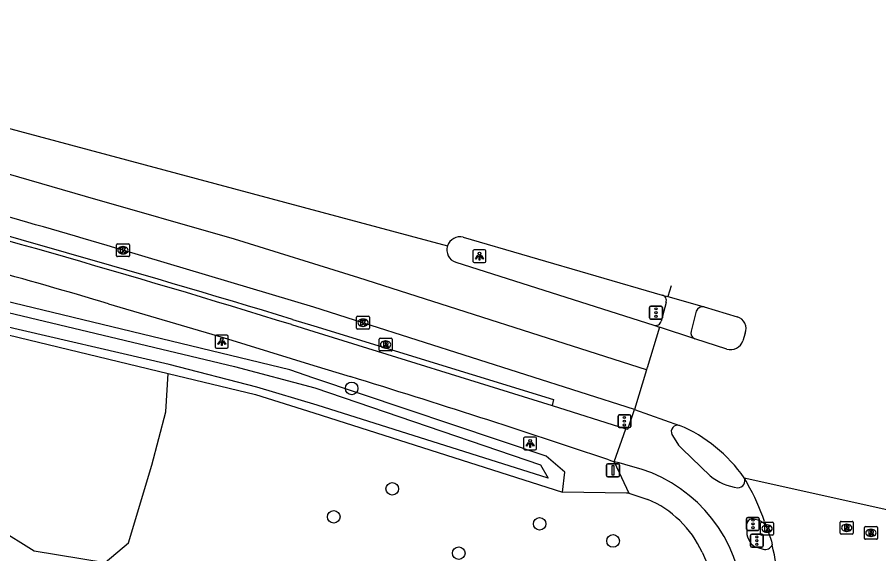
# Model space of a CAD drawing. Extents: x 162812 to 163818, y 381639 to 382470.
# Drawn here: x 163477 to 163543.8, y 382334.7 to 382376.3 of the extents above; entities that cross this region are included whole.
import ezdxf

# ---------------------------------------------------------------- set-up
doc = ezdxf.new("R2010")
doc.units = 0
for name, color, linetype in [('IMGEO_Berm_groen', 7, 'Continuous'), ('IMGEO_Boom', 7, 'Continuous'), ('IMGEO_Fietspad_gesloten', 7, 'Continuous'), ('IMGEO_Fietspad_open', 7, 'Continuous'), ('IMGEO_Greppel_droge_sloot', 7, 'Continuous'), ('IMGEO_Groenvoorziening', 7, 'Continuous'), ('IMGEO_Kolk', 7, 'Continuous'), ('IMGEO_Lichtpunt', 7, 'Continuous'), ('IMGEO_Loofbos', 7, 'Continuous'), ('IMGEO_Muur', 7, 'Continuous'), ('IMGEO_Rijbaan_lokaal_gesloten', 7, 'Continuous'), ('IMGEO_Rijbaan_regionaal_gesloten', 7, 'Continuous'), ('IMGEO_Rioolput', 7, 'Continuous'), ('IMGEO_Verkeersbordpaal', 7, 'Continuous'), ('IMGEO_Verkeersregelinstallatiepaal', 7, 'Continuous'), ('IMGEO_Voetpad_open', 7, 'Continuous')]:
    doc.layers.add(name, color=color, linetype=linetype)

msp = doc.modelspace()

# ---------------------------------------------------------------- linework, layer by layer
at = {"layer": 'IMGEO_Berm_groen'}
for points in [[(163519.277, 382339.474), (163519.46, 382341.03), (163518.019, 382342.287), (163500, 382348.33), (163498.135, 382348.956), (163406.267, 382371.169), (163323.769, 382391.55)], [(163524.407, 382339.414), (163524.24, 382339.416), (163519.277, 382339.474)]]:
    msp.add_lwpolyline(points, dxfattribs=at)
at = {"layer": 'IMGEO_Boom'}
for centre in [(163502.935, 382347.53), (163506.078, 382339.742), (163501.542, 382337.573), (163517.501, 382337.029), (163523.19, 382335.706), (163511.233, 382334.757)]:
    msp.add_circle(centre, 0.489, dxfattribs=at)
at = {"layer": 'IMGEO_Fietspad_gesloten'}
for points in [[(163484.095, 382354.094), (163492.963, 382351.467), (163500, 382349.307), (163502.827, 382348.439)], [(163518.461, 382346.213), (163524.193, 382344.389)], [(163523.283, 382341.836), (163524.193, 382344.389)], [(163522.858, 382341.985), (163523.283, 382341.836)]]:
    msp.add_lwpolyline(points, dxfattribs=at)
for centre, radius, start, end in [((163308.6, 381759.218), 620.222, 73.563328, 75.425276), ((163281.944, 381628.584), 752.981, 71.340323, 72.941735)]:
    msp.add_arc(centre, radius, start, end, dxfattribs=at)
at = {"layer": 'IMGEO_Fietspad_open'}
for points in [[(163527.294, 382354.182), (163526.927, 382352.749)], [(163529.643, 382353.51), (163529.243, 382351.974)], [(163524.193, 382344.389), (163524.327, 382344.378), (163524.844, 382345.893)], [(163527.756, 382343.951), (163528.047, 382343.46), (163528.253, 382343.136), (163528.539, 382342.841), (163530.716, 382340.749)], [(163524.533, 382341.503), (163523.657, 382341.749), (163523.283, 382341.836)], [(163534.432, 382337.31), (163533.979, 382337.411)], [(163533.52, 382336.915), (163533.553, 382336.404)], [(163534.397, 382335.184), (163534.814, 382335.071)]]:
    msp.add_lwpolyline(points, dxfattribs=at)
for centre, radius, start, end in [((163526.879, 382354.339), 0.444, 339.22397, 73.90613), ((163530.131, 382353.352), 0.513, 77.33106, 162.09708), ((163526.481, 382352.868), 0.461, 252.15501, 345.03855), ((163529.713, 382351.83), 0.492, 162.97631, 249.3924), ((163528.201, 382344.181), 0.502, 73.7313, 207.35764), ((163521.843, 382330.372), 11.452, 8.18932, 76.41506), ((163533.418, 382344.104), 4.308, 231.15237, 262.61151), ((163532.883, 382340.36), 0.528, 267.89122, 26.30453), ((163534.013, 382336.919), 0.493, 93.92529, 180.51216), ((163534.072, 382336.131), 1.233, 37.36245, 73.02648), ((163534.747, 382336.381), 1.194, 178.9096, 216.98329), ((163534.567, 382336.018), 0.852, 204.67191, 258.49599), ((163534.98, 382335.62), 0.574, 253.20088, 337.19343)]:
    msp.add_arc(centre, radius, start, end, dxfattribs=at)
at = {"layer": 'IMGEO_Greppel_droge_sloot'}
msp.add_lwpolyline([(163323.538, 382390.567), (163406.027, 382370.188), (163493.846, 382349.23), (163500.087, 382347.573), (163517.573, 382341.606), (163518.153, 382340.559), (163500.268, 382346.215), (163495.596, 382347.612), (163488.781, 382349.369), (163475.608, 382352.434), (163323.256, 382389.429)], dxfattribs=at)
at = {"layer": 'IMGEO_Groenvoorziening'}
msp.add_lwpolyline([(163475.535, 382351.851), (163488.702, 382348.691)], dxfattribs=at)
at = {"layer": 'IMGEO_Kolk'}
for p, q in [((163484.707, 382357.814), (163484.707, 382358.666)), ((163484.782, 382358.74), (163485.634, 382358.74)), ((163485.195, 382358.52), (163485.22, 382358.52)), ((163485.708, 382358.666), (163485.708, 382357.814)), ((163485.634, 382357.74), (163484.782, 382357.74)), ((163485.218, 382357.96), (163485.193, 382357.96)), ((163503.312, 382352.191), (163503.312, 382353.043)), ((163503.387, 382353.117), (163504.239, 382353.117)), ((163504.313, 382353.043), (163504.313, 382352.191)), ((163503.823, 382352.337), (163503.798, 382352.337)), ((163503.8, 382352.897), (163503.825, 382352.897)), ((163504.239, 382352.117), (163503.387, 382352.117)), ((163534.626, 382336.235), (163534.626, 382337.087)), ((163534.701, 382337.161), (163535.553, 382337.161)), ((163535.114, 382336.941), (163535.139, 382336.941)), ((163535.627, 382337.087), (163535.627, 382336.235)), ((163535.137, 382336.381), (163535.112, 382336.381)), ((163535.553, 382336.161), (163534.701, 382336.161))]:
    msp.add_line(p, q, dxfattribs=at)
for points in [[(163484.707, 382357.814), (163484.707, 382358.666)], [(163484.782, 382358.74), (163485.634, 382358.74)], [(163485.028, 382358.44), (163485.151, 382358.44), (163485.151, 382358.289), (163485.281, 382358.44), (163485.445, 382358.44), (163485.299, 382358.289), (163485.452, 382358.04), (163485.3, 382358.04), (163485.215, 382358.204), (163485.151, 382358.137), (163485.151, 382358.04), (163485.028, 382358.04), (163485.028, 382358.44)], [(163485.708, 382358.666), (163485.708, 382357.814)], [(163485.634, 382357.74), (163484.782, 382357.74)], [(163503.312, 382352.191), (163503.312, 382353.043)], [(163503.387, 382353.117), (163504.239, 382353.117)], [(163504.313, 382353.043), (163504.313, 382352.191)], [(163503.633, 382352.817), (163503.756, 382352.817), (163503.756, 382352.666), (163503.886, 382352.817), (163504.05, 382352.817), (163503.904, 382352.666), (163504.057, 382352.417), (163503.905, 382352.417), (163503.82, 382352.581), (163503.756, 382352.514), (163503.756, 382352.417), (163503.633, 382352.417), (163503.633, 382352.817)], [(163504.239, 382352.117), (163503.387, 382352.117)], [(163534.626, 382336.235), (163534.626, 382337.087)], [(163534.701, 382337.161), (163535.553, 382337.161)], [(163535.627, 382337.087), (163535.627, 382336.235)], [(163534.947, 382336.861), (163535.07, 382336.861), (163535.07, 382336.71), (163535.2, 382336.861), (163535.364, 382336.861), (163535.218, 382336.71), (163535.371, 382336.461), (163535.219, 382336.461), (163535.134, 382336.625), (163535.07, 382336.558), (163535.07, 382336.461), (163534.947, 382336.461), (163534.947, 382336.861)], [(163535.553, 382336.161), (163534.701, 382336.161)]]:
    msp.add_lwpolyline(points, dxfattribs=at)
for centre, start, end in [((163484.784, 382358.664), 91.55205, 178.44795), ((163484.784, 382358.664), 91.55205, 178.44795), ((163485.632, 382358.664), 1.55205, 88.44795), ((163485.632, 382358.664), 1.55205, 88.44795), ((163484.784, 382357.816), 181.55205, 268.44795), ((163484.784, 382357.816), 181.55205, 268.44795), ((163485.632, 382357.816), 271.55205, 358.44795), ((163485.632, 382357.816), 271.55205, 358.44795), ((163503.389, 382353.041), 91.55205, 178.44795), ((163503.389, 382353.041), 91.55205, 178.44795), ((163504.237, 382353.041), 1.55205, 88.44795), ((163504.237, 382353.041), 1.55205, 88.44795), ((163503.389, 382352.193), 181.55205, 268.44795), ((163503.389, 382352.193), 181.55205, 268.44795), ((163504.237, 382352.193), 271.55205, 358.44795), ((163504.237, 382352.193), 271.55205, 358.44795), ((163534.703, 382337.085), 91.55205, 178.44795), ((163534.703, 382337.085), 91.55205, 178.44795), ((163535.551, 382337.085), 1.55205, 88.44795), ((163535.551, 382337.085), 1.55205, 88.44795), ((163534.703, 382336.237), 181.55205, 268.44795), ((163534.703, 382336.237), 181.55205, 268.44795), ((163535.551, 382336.237), 271.55205, 358.44795), ((163535.551, 382336.237), 271.55205, 358.44795)]:
    msp.add_arc(centre, 0.0765, start, end, dxfattribs=at)
for centre, major_axis, ratio, start_param, end_param in [((163485.194, 382358.24), (-0.387, 0.002), 0.722429, 4.712389, 7.853982), ((163485.219, 382358.24), (-0.39, 0.002), 0.717154, 1.570796, 4.712389), ((163503.799, 382352.617), (-0.387, 0.002), 0.722429, 4.712389, 7.853982), ((163503.824, 382352.617), (-0.39, 0.002), 0.717154, 1.570796, 4.712389), ((163535.113, 382336.661), (-0.387, 0.002), 0.722429, 4.712389, 7.853982), ((163535.138, 382336.661), (-0.39, 0.002), 0.717154, 1.570796, 4.712389)]:
    msp.add_ellipse(centre, major_axis=major_axis, ratio=ratio, start_param=start_param, end_param=end_param, dxfattribs=at)
at = {"layer": 'IMGEO_Lichtpunt'}
for p, q in [((163512.336, 382358.182), (163512.336, 382357.375)), ((163512.336, 382358.182), (163512.336, 382357.375)), ((163513.238, 382358.277), (163512.43, 382358.277)), ((163513.238, 382358.277), (163512.43, 382358.277)), ((163513.332, 382357.375), (163513.332, 382358.182)), ((163513.332, 382357.375), (163513.332, 382358.182)), ((163512.43, 382357.281), (163513.238, 382357.281)), ((163512.43, 382357.281), (163513.238, 382357.281)), ((163493.267, 382351.645), (163492.459, 382351.645)), ((163493.267, 382351.645), (163492.459, 382351.645)), ((163492.365, 382351.55), (163492.365, 382350.743)), ((163492.365, 382351.55), (163492.365, 382350.743)), ((163493.361, 382350.743), (163493.361, 382351.55)), ((163493.361, 382350.743), (163493.361, 382351.55)), ((163492.459, 382350.649), (163493.267, 382350.649)), ((163492.459, 382350.649), (163493.267, 382350.649)), ((163516.262, 382343.665), (163516.262, 382342.858)), ((163516.262, 382343.665), (163516.262, 382342.858)), ((163517.164, 382343.76), (163516.356, 382343.76)), ((163517.164, 382343.76), (163516.356, 382343.76)), ((163517.258, 382342.858), (163517.258, 382343.665)), ((163517.258, 382342.858), (163517.258, 382343.665)), ((163516.356, 382342.764), (163517.164, 382342.764)), ((163516.356, 382342.764), (163517.164, 382342.764))]:
    msp.add_line(p, q, dxfattribs=at)
for points in [[(163512.71, 382357.846), (163512.749, 382357.818), (163512.561, 382357.556), (163512.523, 382357.583), (163512.71, 382357.846)], [(163512.812, 382357.798), (163512.859, 382357.798), (163512.859, 382357.476), (163512.812, 382357.476), (163512.812, 382357.798)], [(163512.922, 382357.818), (163512.96, 382357.845), (163513.147, 382357.583), (163513.108, 382357.555), (163512.922, 382357.818)], [(163492.739, 382351.214), (163492.778, 382351.186), (163492.59, 382350.924), (163492.552, 382350.951), (163492.739, 382351.214)], [(163492.841, 382351.166), (163492.888, 382351.166), (163492.888, 382350.844), (163492.841, 382350.844), (163492.841, 382351.166)], [(163492.951, 382351.186), (163492.989, 382351.213), (163493.176, 382350.951), (163493.137, 382350.923), (163492.951, 382351.186)], [(163516.636, 382343.329), (163516.675, 382343.301), (163516.487, 382343.039), (163516.449, 382343.066), (163516.636, 382343.329)], [(163516.738, 382343.281), (163516.785, 382343.281), (163516.785, 382342.959), (163516.738, 382342.959), (163516.738, 382343.281)], [(163516.848, 382343.301), (163516.886, 382343.328), (163517.073, 382343.066), (163517.034, 382343.038), (163516.848, 382343.301)]]:
    msp.add_lwpolyline(points, dxfattribs=at)
for centre in [(163512.835, 382357.98), (163492.864, 382351.348), (163516.761, 382343.463)]:
    msp.add_circle(centre, 0.0994, dxfattribs=at)
for centre, start, end in [((163512.43, 382358.182), 90, 180), ((163512.43, 382358.182), 90, 180), ((163513.238, 382358.182), 0, 90), ((163513.238, 382358.182), 0, 90), ((163512.43, 382357.375), 180, 270), ((163512.43, 382357.375), 180, 270), ((163513.238, 382357.375), 270, 0), ((163513.238, 382357.375), 270, 360), ((163492.459, 382351.55), 90, 180), ((163492.459, 382351.55), 90, 180), ((163493.267, 382351.55), 0, 90), ((163493.267, 382351.55), 0, 90), ((163492.459, 382350.743), 180, 270), ((163492.459, 382350.743), 180, 270), ((163493.267, 382350.743), 270, 0), ((163493.267, 382350.743), 270, 360), ((163516.356, 382343.665), 90, 180), ((163516.356, 382343.665), 90, 180), ((163517.164, 382343.665), 0, 90), ((163517.164, 382343.665), 0, 90), ((163516.356, 382342.858), 180, 270), ((163516.356, 382342.858), 180, 270), ((163517.164, 382342.858), 270, 0), ((163517.164, 382342.858), 270, 360)]:
    msp.add_arc(centre, 0.0946, start, end, dxfattribs=at)
at = {"layer": 'IMGEO_Loofbos'}
for points in [[(163475.535, 382351.851), (163474.295, 382343.542), (163474.58, 382339.625), (163475.478, 382336.687), (163478.334, 382334.932), (163483.843, 382334.034), (163485.639, 382335.544), (163487.434, 382341.583), (163488.536, 382345.705), (163488.702, 382348.691)], [(163488.702, 382348.691), (163495.489, 382347.062), (163500, 382345.623), (163519.277, 382339.474)]]:
    msp.add_lwpolyline(points, dxfattribs=at)
at = {"layer": 'IMGEO_Muur'}
for points in [[(163498.278, 382352.469), (163500, 382351.935), (163518.461, 382346.213)], [(163498.349, 382352.876), (163500, 382352.369), (163518.577, 382346.663), (163518.461, 382346.213)]]:
    msp.add_lwpolyline(points, dxfattribs=at)
for centre, radius, start, end in [((163230.16, 381485.787), 907.207, 72.809983, 75.270129), ((163198.799, 381369.814), 1027.687, 73.053432, 75.225101)]:
    msp.add_arc(centre, radius, start, end, dxfattribs=at)
at = {"layer": 'IMGEO_Rijbaan_lokaal_gesloten'}
for points in [[(163533.357, 382340.594), (163533.61, 382340.137)], [(163534.932, 382337.211), (163535.052, 382336.879)], [(163535.052, 382336.879), (163535.47, 382335.69), (163535.509, 382335.398)]]:
    msp.add_lwpolyline(points, dxfattribs=at)
for centre, radius, start, end in [((163517.268, 382330.992), 18.727, 19.39609, 29.2319), ((163523.476, 382332.157), 12.462, 0.70054, 15.07637)]:
    msp.add_arc(centre, radius, start, end, dxfattribs=at)
at = {"layer": 'IMGEO_Rijbaan_regionaal_gesloten'}
for points in [[(163270.311, 382417.888), (163283.657, 382414.521), (163305.097, 382409.167), (163335.271, 382401.987), (163358.183, 382396.534), (163379.166, 382391.373), (163420.595, 382381.197), (163467.436, 382370.068), (163510.359, 382358.578)], [(163525.773, 382348.956), (163503.478, 382356.095), (163493.857, 382359.084), (163482.312, 382362.406), (163474.523, 382364.648)], [(163511.58, 382359.241), (163527.002, 382354.766)], [(163510.359, 382358.578), (163510.36, 382358.581)], [(163524.844, 382345.893), (163503.809, 382352.618), (163500, 382353.815), (163485.204, 382358.241)], [(163511.004, 382357.308), (163526.34, 382352.429)], [(163527.691, 382355.476), (163527.441, 382354.642)], [(163527.002, 382354.766), (163527.441, 382354.642)], [(163527.441, 382354.642), (163530.244, 382353.853)], [(163530.244, 382353.853), (163532.815, 382353.075)], [(163526.34, 382352.429), (163526.781, 382352.283)], [(163526.781, 382352.283), (163525.822, 382349.12), (163525.818, 382349.104), (163525.773, 382348.956)], [(163529.54, 382351.37), (163526.781, 382352.283)], [(163533.437, 382351.8), (163533.255, 382351.221)], [(163532.002, 382350.569), (163529.54, 382351.37)], [(163525.773, 382348.956), (163524.844, 382345.893)], [(163524.844, 382345.893), (163528.342, 382344.663)], [(163533.357, 382340.594), (163555.692, 382335.643)]]:
    msp.add_lwpolyline(points, dxfattribs=at)
for centre, radius, start, end in [((163344.699, 381890.624), 488.269, 73.27604, 75.68052), ((163511.319, 382358.266), 1.009, 75.00301, 161.82231), ((163511.317, 382358.266), 1.008, 161.96507, 251.8846), ((163532.54, 382352.152), 0.963, 338.58715, 73.42308), ((163532.287, 382351.552), 1.023, 253.83137, 341.14916), ((163523.774, 382333.908), 11.685, 34.90325, 66.98735)]:
    msp.add_arc(centre, radius, start, end, dxfattribs=at)
at = {"layer": 'IMGEO_Rioolput'}
for p, q in [((163505.063, 382350.503), (163505.063, 382351.355)), ((163505.138, 382351.429), (163505.99, 382351.429)), ((163505.551, 382351.209), (163505.576, 382351.209)), ((163506.064, 382351.355), (163506.064, 382350.503)), ((163505.99, 382350.429), (163505.138, 382350.429)), ((163505.574, 382350.649), (163505.549, 382350.649)), ((163540.802, 382336.294), (163540.802, 382337.146)), ((163540.877, 382337.22), (163541.729, 382337.22)), ((163541.29, 382337), (163541.315, 382337)), ((163541.803, 382337.146), (163541.803, 382336.294)), ((163541.313, 382336.44), (163541.288, 382336.44)), ((163542.671, 382335.905), (163542.671, 382336.757)), ((163542.746, 382336.831), (163543.598, 382336.831)), ((163543.159, 382336.611), (163543.184, 382336.611)), ((163543.672, 382336.757), (163543.672, 382335.905)), ((163541.729, 382336.22), (163540.877, 382336.22)), ((163543.598, 382335.831), (163542.746, 382335.831)), ((163543.182, 382336.051), (163543.157, 382336.051))]:
    msp.add_line(p, q, dxfattribs=at)
for points in [[(163505.063, 382350.503), (163505.063, 382351.355)], [(163505.138, 382351.429), (163505.99, 382351.429)], [(163505.652, 382351.127), (163505.4, 382351.129), (163505.4, 382350.729)], [(163505.578, 382351.048), (163505.524, 382351.048), (163505.524, 382350.967)], [(163505.524, 382350.967), (163505.576, 382350.967)], [(163506.064, 382351.355), (163506.064, 382350.503)], [(163505.99, 382350.429), (163505.138, 382350.429)], [(163505.4, 382350.729), (163505.524, 382350.729), (163505.524, 382350.891), (163505.535, 382350.891)], [(163505.582, 382350.862), (163505.653, 382350.729), (163505.793, 382350.729), (163505.728, 382350.855)], [(163540.802, 382336.294), (163540.802, 382337.146)], [(163540.877, 382337.22), (163541.729, 382337.22)], [(163541.803, 382337.146), (163541.803, 382336.294)], [(163541.391, 382336.918), (163541.139, 382336.92), (163541.139, 382336.52)], [(163541.139, 382336.52), (163541.263, 382336.52), (163541.263, 382336.682), (163541.274, 382336.682)], [(163541.317, 382336.839), (163541.263, 382336.839), (163541.263, 382336.758)], [(163541.263, 382336.758), (163541.315, 382336.758)], [(163541.321, 382336.653), (163541.392, 382336.52), (163541.532, 382336.52), (163541.467, 382336.646)], [(163542.671, 382335.905), (163542.671, 382336.757)], [(163542.746, 382336.831), (163543.598, 382336.831)], [(163543.26, 382336.529), (163543.008, 382336.531), (163543.008, 382336.131)], [(163543.008, 382336.131), (163543.132, 382336.131), (163543.132, 382336.293), (163543.143, 382336.293)], [(163543.186, 382336.45), (163543.132, 382336.45), (163543.132, 382336.369)], [(163543.132, 382336.369), (163543.184, 382336.369)], [(163543.19, 382336.264), (163543.261, 382336.131), (163543.401, 382336.131), (163543.336, 382336.257)], [(163543.672, 382336.757), (163543.672, 382335.905)], [(163541.729, 382336.22), (163540.877, 382336.22)], [(163543.598, 382335.831), (163542.746, 382335.831)]]:
    msp.add_lwpolyline(points, dxfattribs=at)
for centre, radius, start, end in [((163505.14, 382351.353), 0.0765, 91.55205, 178.44795), ((163505.14, 382351.353), 0.0765, 91.55205, 178.44795), ((163505.56, 382351.156), 0.19, 274.7715, 282.96867), ((163505.584, 382350.952), 0.0964, 77.00612, 93.18647), ((163505.598, 382351.009), 0.0378, 276.66336, 79.67722), ((163505.651, 382351.017), 0.109, 350.36119, 89.41601), ((163505.649, 382351.017), 0.112, 277.58423, 350.98172), ((163505.988, 382351.353), 0.0765, 1.55205, 88.44795), ((163505.988, 382351.353), 0.0765, 1.55205, 88.44795), ((163505.14, 382350.505), 0.0765, 181.55205, 268.44795), ((163505.14, 382350.505), 0.0765, 181.55205, 268.44795), ((163505.534, 382350.838), 0.0533, 26.02933, 88.69889), ((163505.633, 382350.802), 0.108, 29.51342, 73.79051), ((163505.988, 382350.505), 0.0765, 271.55205, 358.44795), ((163505.988, 382350.505), 0.0765, 271.55205, 358.44795), ((163540.879, 382337.144), 0.0765, 91.55205, 178.44795), ((163540.879, 382337.144), 0.0765, 91.55205, 178.44795), ((163541.727, 382337.144), 0.0765, 1.55205, 88.44795), ((163541.727, 382337.144), 0.0765, 1.55205, 88.44795), ((163540.879, 382336.296), 0.0765, 181.55205, 268.44795), ((163540.879, 382336.296), 0.0765, 181.55205, 268.44795), ((163541.273, 382336.629), 0.0533, 26.02933, 88.69889), ((163541.299, 382336.947), 0.19, 274.7715, 282.96867), ((163541.323, 382336.743), 0.0964, 77.00612, 93.18647), ((163541.337, 382336.8), 0.0378, 276.66336, 79.67722), ((163541.39, 382336.808), 0.109, 350.36119, 89.41601), ((163541.388, 382336.808), 0.112, 277.58423, 350.98172), ((163541.372, 382336.593), 0.108, 29.51342, 73.79051), ((163541.727, 382336.296), 0.0765, 271.55205, 358.44795), ((163541.727, 382336.296), 0.0765, 271.55205, 358.44795), ((163542.748, 382336.755), 0.0765, 91.55205, 178.44795), ((163542.748, 382336.755), 0.0765, 91.55205, 178.44795), ((163543.142, 382336.24), 0.0533, 26.02933, 88.69889), ((163543.168, 382336.558), 0.19, 274.7715, 282.96867), ((163543.192, 382336.354), 0.0964, 77.00612, 93.18647), ((163543.206, 382336.411), 0.0378, 276.66336, 79.67722), ((163543.259, 382336.419), 0.109, 350.36119, 89.41601), ((163543.257, 382336.419), 0.112, 277.58423, 350.98172), ((163543.241, 382336.204), 0.108, 29.51342, 73.79051), ((163543.596, 382336.755), 0.0765, 1.55205, 88.44795), ((163543.596, 382336.755), 0.0765, 1.55205, 88.44795), ((163542.748, 382335.907), 0.0765, 181.55205, 268.44795), ((163542.748, 382335.907), 0.0765, 181.55205, 268.44795), ((163543.596, 382335.907), 0.0765, 271.55205, 358.44795), ((163543.596, 382335.907), 0.0765, 271.55205, 358.44795)]:
    msp.add_arc(centre, radius, start, end, dxfattribs=at)
for centre, major_axis, ratio, start_param, end_param in [((163505.55, 382350.929), (-0.387, 0.002), 0.722429, 4.712389, 7.853982), ((163505.575, 382350.929), (-0.39, 0.002), 0.717154, 1.570796, 4.712389), ((163541.289, 382336.72), (-0.387, 0.002), 0.722429, 4.712389, 7.853982), ((163541.314, 382336.72), (-0.39, 0.002), 0.717154, 1.570796, 4.712389), ((163543.158, 382336.331), (-0.387, 0.002), 0.722429, 4.712389, 7.853982), ((163543.183, 382336.331), (-0.39, 0.002), 0.717154, 1.570796, 4.712389)]:
    msp.add_ellipse(centre, major_axis=major_axis, ratio=ratio, start_param=start_param, end_param=end_param, dxfattribs=at)
at = {"layer": 'IMGEO_Verkeersbordpaal'}
for p, q in [((163522.791, 382341.676), (163523.581, 382341.676)), ((163523.581, 382341.676), (163522.791, 382341.676)), ((163522.691, 382340.776), (163522.691, 382341.576)), ((163522.691, 382341.576), (163522.691, 382340.776)), ((163523.681, 382341.576), (163523.681, 382340.776)), ((163523.681, 382340.776), (163523.681, 382341.576)), ((163523.581, 382340.676), (163522.791, 382340.676)), ((163522.791, 382340.676), (163523.581, 382340.676))]:
    msp.add_line(p, q, dxfattribs=at)
msp.add_lwpolyline([(163523.111, 382341.551), (163523.261, 382341.551), (163523.261, 382340.801), (163523.111, 382340.801), (163523.111, 382341.551)], dxfattribs=at)
for centre, start, end in [((163522.791, 382341.576), 90, 180), ((163522.791, 382341.576), 90, 180), ((163523.581, 382341.576), 0, 90), ((163523.581, 382341.576), 360, 90), ((163522.791, 382340.776), 180, 270), ((163522.791, 382340.776), 180, 270), ((163523.581, 382340.776), 270, 0), ((163523.581, 382340.776), 270, 0)]:
    msp.add_arc(centre, 0.1, start, end, dxfattribs=at)
at = {"layer": 'IMGEO_Verkeersregelinstallatiepaal'}
for p, q in [((163526.021, 382353.004), (163526.021, 382353.804)), ((163526.021, 382353.804), (163526.021, 382353.004)), ((163526.121, 382353.904), (163526.911, 382353.904)), ((163526.911, 382353.904), (163526.121, 382353.904)), ((163527.011, 382353.804), (163527.011, 382353.004)), ((163527.011, 382353.004), (163527.011, 382353.804)), ((163526.911, 382352.904), (163526.121, 382352.904)), ((163526.121, 382352.904), (163526.911, 382352.904)), ((163523.574, 382344.585), (163523.574, 382345.385)), ((163523.574, 382345.385), (163523.574, 382344.585)), ((163523.674, 382345.485), (163524.464, 382345.485)), ((163524.464, 382345.485), (163523.674, 382345.485)), ((163524.564, 382345.385), (163524.564, 382344.585)), ((163524.564, 382344.585), (163524.564, 382345.385)), ((163524.464, 382344.485), (163523.674, 382344.485)), ((163523.674, 382344.485), (163524.464, 382344.485)), ((163533.535, 382336.624), (163533.535, 382337.424)), ((163533.535, 382337.424), (163533.535, 382336.624)), ((163533.635, 382337.524), (163534.425, 382337.524)), ((163534.425, 382337.524), (163533.635, 382337.524)), ((163534.525, 382337.424), (163534.525, 382336.624)), ((163534.525, 382336.624), (163534.525, 382337.424)), ((163534.425, 382336.524), (163533.635, 382336.524)), ((163533.635, 382336.524), (163534.425, 382336.524)), ((163533.839, 382335.326), (163533.839, 382336.126)), ((163533.839, 382336.126), (163533.839, 382335.326)), ((163533.939, 382336.226), (163534.729, 382336.226)), ((163534.729, 382336.226), (163533.939, 382336.226)), ((163534.829, 382336.126), (163534.829, 382335.326)), ((163534.829, 382335.326), (163534.829, 382336.126)), ((163534.729, 382335.226), (163533.939, 382335.226)), ((163533.939, 382335.226), (163534.729, 382335.226))]:
    msp.add_line(p, q, dxfattribs=at)
for centre in [(163526.516, 382353.694), (163526.516, 382353.404), (163526.516, 382353.114), (163524.069, 382345.275), (163524.069, 382344.985), (163524.069, 382344.695), (163534.03, 382337.314), (163534.03, 382337.024), (163534.03, 382336.734), (163534.334, 382336.016), (163534.334, 382335.726), (163534.334, 382335.436)]:
    msp.add_circle(centre, 0.085, dxfattribs=at)
for centre, start, end in [((163526.121, 382353.804), 90, 180), ((163526.121, 382353.804), 90, 180), ((163526.911, 382353.804), 0, 90), ((163526.911, 382353.804), 360, 90), ((163526.121, 382353.004), 180, 270), ((163526.121, 382353.004), 180, 270), ((163526.911, 382353.004), 270, 0), ((163526.911, 382353.004), 270, 0), ((163523.674, 382345.385), 90, 180), ((163523.674, 382345.385), 90, 180), ((163524.464, 382345.385), 0, 90), ((163524.464, 382345.385), 360, 90), ((163523.674, 382344.585), 180, 270), ((163523.674, 382344.585), 180, 270), ((163524.464, 382344.585), 270, 0), ((163524.464, 382344.585), 270, 0), ((163533.635, 382337.424), 90, 180), ((163533.635, 382337.424), 90, 180), ((163534.425, 382337.424), 0, 90), ((163534.425, 382337.424), 360, 90), ((163533.635, 382336.624), 180, 270), ((163533.635, 382336.624), 180, 270), ((163534.425, 382336.624), 270, 0), ((163534.425, 382336.624), 270, 0), ((163533.939, 382336.126), 90, 180), ((163533.939, 382336.126), 90, 180), ((163534.729, 382336.126), 0, 90), ((163534.729, 382336.126), 360, 90), ((163533.939, 382335.326), 180, 270), ((163533.939, 382335.326), 180, 270), ((163534.729, 382335.326), 270, 0), ((163534.729, 382335.326), 270, 0)]:
    msp.add_arc(centre, 0.1, start, end, dxfattribs=at)
at = {"layer": 'IMGEO_Voetpad_open'}
for points in [[(163523.283, 382341.836), (163524.407, 382339.414)], [(163524.407, 382339.414), (163525.873, 382338.924)], [(163530.086, 382334.83), (163530.654, 382333.532), (163529.815, 382329.869), (163527.878, 382330.269)]]:
    msp.add_lwpolyline(points, dxfattribs=at)
msp.add_arc((163522.782, 382331.529), 8.015, 24.32242, 67.31903, dxfattribs=at)

doc.saveas('drawing.dxf')
